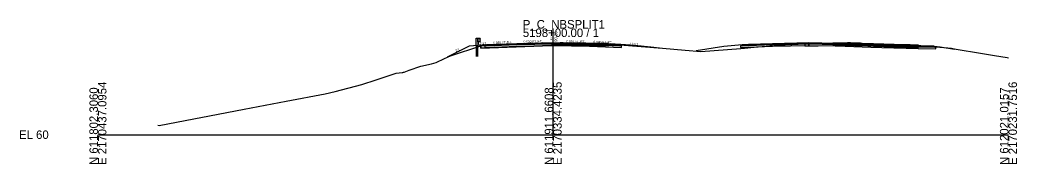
# Model space of a CAD drawing. Extents: x -26 to 1303, y -3010 to 12038.
# Drawn here: x 974.3 to 1302.8, y -9.7 to 37.8 of the extents above; entities that cross this region are included whole.
import ezdxf

# ---------------------------------------------------------------- set-up
doc = ezdxf.new("R2010")
doc.units = 0
for name, color, linetype in [('RD_GPK_XS_Cell', 7, 'Continuous'), ('RD_PD_Final_TrvlWay', 7, 'Continuous'), ('RD_XS_Base', 7, 'Continuous'), ('RD_XS_ExGround', 7, 'Continuous'), ('RD_XS_ExPaveRet', 7, 'Continuous'), ('RD_XS_GR', 7, 'Continuous'), ('RD_XS_Greenside', 7, 'Continuous'), ('RD_XS_Pave', 7, 'Continuous'), ('RD_XS_PaveOvlay_CP', 7, 'Continuous'), ('RD_XS_TieSlope', 7, 'Continuous'), ('RD_XS_TX_Elev_EX', 7, 'Continuous'), ('RD_XS_TX_Elev_PR', 7, 'Continuous'), ('RD_XS_TX_ShdSlope', 7, 'Continuous'), ('RD_XS_TX_Slope', 7, 'Continuous')]:
    doc.layers.add(name, color=color, linetype=linetype)

msp = doc.modelspace()

# ---------------------------------------------------------------- linework, layer by layer
at = {"layer": 'RD_GPK_XS_Cell'}
for p, q in [((1150, 0), (1150, 35)), ((1000, 0), (1150, 0)), ((1150, 0), (1300, 0))]:
    msp.add_line(p, q, dxfattribs=at)
at = {"layer": 'RD_PD_Final_TrvlWay'}
for p, q in [((1125.14, 29.38), (1124.64, 29.34)), ((1124.64, 29.34), (1124.64, 25.78)), ((1125.14, 25.78), (1125.14, 29.38))]:
    msp.add_line(p, q, dxfattribs=at)
at = {"layer": 'RD_XS_Base'}
for p, q in [((1138, 29.69), (1128, 29.29)), ((1150, 29.93), (1138, 29.69)), ((1138, 29.69), (1138, 29.69)), ((1150, 29.93), (1150, 30.09)), ((1150, 30.09), (1150, 30.09)), ((1150, 30.09), (1150, 30.09)), ((1150, 30.09), (1150, 29.43)), ((1150, 29.43), (1150, 29.93)), ((1150, 29.93), (1150, 29.93)), ((1150, 29.93), (1150, 29.93)), ((1150, 29.93), (1150, 29.93)), ((1162, 29.69), (1150, 29.93)), ((1172, 29.29), (1162, 29.69)), ((1164, 29.61), (1164, 29.61)), ((1222.24, 29.69), (1214.39, 29.38)), ((1234.24, 29.93), (1222.24, 29.69)), ((1234.24, 29.97), (1234.24, 30.09)), ((1234.24, 30.09), (1234.24, 29.61)), ((1234.24, 29.93), (1234.24, 29.97)), ((1234.24, 29.93), (1234.24, 29.93)), ((1242.86, 29.76), (1234.24, 29.93)), ((1234.24, 29.93), (1234.24, 29.93)), ((1234.24, 29.57), (1234.24, 29.93)), ((1234.24, 29.61), (1234.24, 29.43)), ((1246.24, 29.69), (1242.86, 29.76)), ((1254.62, 29.36), (1246.24, 29.69)), ((1128, 29.29), (1127.5, 29.27)), ((1127.5, 29.27), (1127.5, 29.27)), ((1127.5, 29.27), (1127.5, 28.77)), ((1127.5, 28.77), (1128, 28.79)), ((1128, 29.29), (1128, 29.29)), ((1128, 28.79), (1138, 29.19)), ((1128, 28.79), (1128, 28.79)), ((1138, 29.19), (1150, 29.43)), ((1138, 29.19), (1138, 29.19)), ((1150, 29.43), (1150, 29.43)), ((1150, 29.43), (1150, 29.43)), ((1150, 29.43), (1162, 29.19)), ((1162, 29.19), (1172.5, 28.77)), ((1164, 29.11), (1164, 29.11)), ((1172.5, 29.27), (1172, 29.29)), ((1172, 29.29), (1172, 29.29)), ((1172.5, 28.77), (1172.5, 29.27)), ((1172.5, 29.27), (1172.5, 29.27)), ((1211.85, 29.28), (1211.74, 29.27)), ((1211.74, 29.27), (1211.74, 28.88)), ((1211.74, 28.88), (1211.74, 28.77)), ((1211.74, 28.77), (1211.85, 28.78)), ((1212.24, 29.29), (1211.85, 29.28)), ((1211.85, 28.78), (1212.24, 28.79)), ((1214.39, 29.38), (1212.24, 29.29)), ((1212.24, 28.79), (1214.39, 28.88)), ((1214.39, 28.88), (1222.24, 29.19)), ((1222.24, 29.19), (1234.24, 29.43)), ((1234.24, 29.43), (1234.24, 29.57)), ((1234.24, 29.43), (1242.86, 29.26)), ((1242.86, 29.26), (1246.24, 29.19)), ((1246.24, 29.19), (1254.62, 28.86)), ((1258.24, 29.21), (1254.62, 29.36)), ((1254.62, 28.86), (1258.24, 28.71)), ((1269.89, 28.98), (1258.24, 29.21)), ((1258.24, 28.71), (1270.22, 28.47)), ((1275.54, 28.87), (1269.89, 28.98)), ((1270.22, 28.47), (1276.04, 28.36)), ((1275.87, 28.86), (1275.54, 28.87)), ((1276.04, 28.86), (1275.87, 28.86)), ((1276.04, 28.52), (1276.04, 28.86)), ((1276.04, 28.36), (1276.04, 28.52))]:
    msp.add_line(p, q, dxfattribs=at)
at = {"layer": 'RD_XS_ExGround'}
msp.add_lwpolyline([(1019.76, 3.09), (1020.15, 3.07), (1048.14, 8.42), (1062.07, 11.04), (1074.85, 13.47), (1078.2, 14.24), (1086.98, 16.51), (1091.67, 18.11), (1093.93, 18.89), (1098.29, 20.26), (1100.28, 20.48), (1100.45, 20.49), (1100.68, 20.59), (1100.89, 20.66), (1102.58, 21.23), (1106.4, 22.54), (1109.95, 23.36), (1111.5, 23.8), (1114.16, 25.12), (1116.12, 25.99), (1126.2, 29.3), (1152.26, 30.25), (1152.57, 30.26), (1153.28, 30.25), (1168.23, 30.07), (1170.39, 29.91), (1172.26, 29.8), (1176.79, 29.5), (1182.13, 28.92), (1185.98, 28.5), (1193.5, 27.9), (1198.7, 27.47), (1211.88, 28.45), (1212.65, 28.5), (1213.02, 28.54), (1216.24, 28.82), (1224, 29.5), (1224.12, 29.51), (1224.4, 29.52), (1232.96, 30.01), (1247.78, 30.25), (1248.01, 30.25), (1265.72, 29.64), (1270.34, 29.48), (1271.98, 29.33), (1280.07, 28.59), (1280.7, 28.54), (1281.07, 28.5), (1281.23, 28.48), (1282.08, 28.34), (1291.46, 26.82), (1295.44, 26.12), (1299.56, 25.45), (1300, 25.38)], dxfattribs=at)
at = {"layer": 'RD_XS_ExPaveRet'}
for p, q in [((1152.26, 30.25), (1126.2, 29.3)), ((1152.57, 30.26), (1152.26, 30.25)), ((1153.28, 30.25), (1152.57, 30.26)), ((1270.33, 29.48), (1267.61, 29.58)), ((1126.2, 29.3), (1126.2, 29.3))]:
    msp.add_line(p, q, dxfattribs=at)
for points in [[(1168.23, 30.07), (1168.23, 30.07), (1168.23, 29.32), (1168.23, 29.32), (1168.23, 29.32), (1153.28, 29.5), (1153.28, 29.5), (1152.57, 29.51), (1152.26, 29.5), (1152.26, 29.5), (1126.2, 28.55), (1126.2, 28.55), (1126.2, 28.55), (1126.2, 28.55), (1126.2, 29.3), (1126.2, 29.3), (1126.2, 29.3), (1152.26, 30.25), (1152.26, 30.25), (1152.57, 30.26), (1153.28, 30.25), (1153.28, 30.25), (1168.23, 30.07), (1168.23, 30.07), (1168.23, 30.07)], [(1126.2, 29.3), (1126.2, 28.55), (1126.2, 28.55), (1152.26, 29.5), (1152.57, 29.51), (1153.28, 29.5), (1168.23, 29.32), (1168.23, 30.07), (1153.28, 30.25)], [(1265.72, 29.64), (1255.55, 29.99), (1251.79, 30.12), (1249.32, 30.21), (1248.01, 30.25), (1247.57, 30.25), (1246.93, 30.24), (1237.34, 30.08), (1232.97, 30.01), (1232.97, 29.53), (1232.97, 29.26), (1237.34, 29.33), (1246.93, 29.49), (1247.57, 29.5), (1248.01, 29.5), (1249.32, 29.46), (1251.79, 29.37), (1255.55, 29.24), (1265.72, 28.89), (1267.61, 28.83), (1270.33, 28.73), (1270.33, 29.33), (1270.33, 29.48), (1267.61, 29.58), (1265.72, 29.64)], [(1247.78, 30.25), (1247.57, 30.25), (1246.93, 30.24), (1237.34, 30.08), (1232.97, 30.01)], [(1232.97, 30.01), (1232.97, 29.53), (1232.97, 29.26), (1237.34, 29.33), (1246.93, 29.49), (1247.57, 29.5), (1248.01, 29.5), (1249.32, 29.46), (1251.79, 29.37), (1255.55, 29.24), (1265.72, 28.89), (1267.61, 28.83), (1270.33, 28.73), (1270.33, 29.33), (1270.33, 29.48)], [(1251.27, 30.14), (1249.32, 30.21), (1248.01, 30.25), (1247.78, 30.25)], [(1267.61, 29.58), (1265.72, 29.64), (1255.55, 29.99), (1251.79, 30.12), (1251.27, 30.14)]]:
    msp.add_lwpolyline(points, dxfattribs=at)
at = {"layer": 'RD_XS_GR'}
for points in [[(1125.14, 31.78), (1125.14, 29.38), (1124.64, 29.34), (1124.64, 31.78), (1124.89, 31.78), (1125.14, 31.78)], [(1125.81, 31.78), (1125.81, 30.61), (1125.14, 30.61), (1125.14, 31.78), (1125.81, 31.78)], [(1125.81, 31.78), (1125.81, 31.78), (1125.81, 31.78), (1125.81, 30.61), (1126.08, 30.9), (1126.08, 30.9), (1125.81, 31.19), (1125.81, 31.19), (1126.08, 31.48), (1126.08, 31.48), (1125.81, 31.78)]]:
    msp.add_lwpolyline(points, dxfattribs=at)
at = {"layer": 'RD_XS_Greenside'}
for p, q in [((1122.33, 29.16), (1115.07, 25.53)), ((1206.24, 29.13), (1197.08, 27.6)), ((1277.54, 29.02), (1282.24, 28.24)), ((1282.24, 28.24), (1282.35, 28.3))]:
    msp.add_line(p, q, dxfattribs=at)
at = {"layer": 'RD_XS_Pave'}
for p, q in [((1138, 30.01), (1128, 29.61)), ((1138, 29.85), (1128, 29.45)), ((1128, 29.45), (1138, 29.85)), ((1128, 29.29), (1138, 29.69)), ((1128, 29.61), (1128, 29.61)), ((1128, 29.61), (1128, 29.45)), ((1150, 30.25), (1138, 30.01)), ((1150, 30.09), (1138, 29.85)), ((1138, 29.85), (1150, 30.09)), ((1138, 30.01), (1138, 30.01)), ((1138, 29.69), (1150, 29.93)), ((1138, 29.85), (1138, 29.85)), ((1138, 29.85), (1138, 29.85)), ((1138, 29.69), (1138, 29.69)), ((1162, 30.01), (1150, 30.25)), ((1150, 30.25), (1150, 30.25)), ((1150, 30.25), (1150, 30.25)), ((1150, 29.93), (1150, 30.09)), ((1150, 30.09), (1150, 30.09)), ((1150, 30.09), (1150, 30.09)), ((1150, 30.09), (1150, 30.09)), ((1150, 30.09), (1150, 30.09)), ((1150, 30.09), (1162, 29.85)), ((1162, 29.85), (1150, 30.09)), ((1150, 30.09), (1150, 30.09)), ((1150, 30.09), (1150, 30.09)), ((1150, 30.09), (1150, 29.93)), ((1150, 29.93), (1150, 29.93)), ((1150, 29.93), (1150, 29.93)), ((1150, 29.93), (1162, 29.69)), ((1172, 29.61), (1162, 30.01)), ((1162, 29.85), (1172, 29.45)), ((1172, 29.45), (1162, 29.85)), ((1162, 29.69), (1172, 29.29)), ((1164, 29.93), (1164, 29.93)), ((1164, 29.77), (1164, 29.77)), ((1164, 29.77), (1164, 29.77)), ((1164, 29.61), (1164, 29.61)), ((1172, 29.45), (1172, 29.61)), ((1172, 29.61), (1172, 29.61)), ((1214.39, 29.7), (1212.24, 29.61)), ((1212.24, 29.61), (1212.24, 29.48)), ((1222.24, 30.01), (1214.39, 29.7)), ((1222.24, 29.85), (1214.39, 29.54)), ((1214.39, 29.54), (1222.24, 29.85)), ((1214.39, 29.38), (1222.24, 29.69)), ((1234.24, 30.25), (1222.24, 30.01)), ((1234.24, 30.09), (1222.24, 29.85)), ((1222.24, 29.85), (1234.24, 30.09)), ((1222.24, 29.69), (1234.24, 29.93)), ((1242.86, 30.08), (1234.24, 30.25)), ((1234.24, 29.97), (1234.24, 30.09)), ((1234.24, 30.09), (1242.86, 29.92)), ((1242.86, 29.92), (1234.24, 30.09)), ((1234.24, 30.09), (1234.24, 30.09)), ((1234.24, 30.09), (1234.24, 30.09)), ((1234.24, 30.09), (1234.24, 29.97)), ((1234.24, 29.93), (1234.24, 29.97)), ((1234.24, 29.97), (1234.24, 29.93)), ((1234.24, 29.93), (1234.24, 29.93)), ((1234.24, 29.93), (1234.24, 29.93)), ((1234.24, 29.93), (1242.86, 29.76)), ((1246.24, 30.01), (1242.86, 30.08)), ((1242.86, 29.92), (1246.24, 29.85)), ((1246.24, 29.85), (1242.86, 29.92)), ((1242.86, 29.76), (1246.24, 29.69)), ((1254.62, 29.67), (1246.24, 30.01)), ((1246.24, 29.85), (1254.62, 29.52)), ((1254.62, 29.52), (1246.24, 29.85)), ((1246.24, 29.69), (1254.62, 29.36)), ((1258.24, 29.53), (1254.62, 29.67)), ((1128, 29.45), (1128, 29.45)), ((1128, 29.45), (1128, 29.29)), ((1172, 29.29), (1172, 29.45)), ((1172, 29.45), (1172, 29.45)), ((1214.39, 29.54), (1212.24, 29.45)), ((1212.24, 29.45), (1214.39, 29.54)), ((1212.24, 29.48), (1212.24, 29.45)), ((1212.24, 29.45), (1212.24, 29.33)), ((1212.24, 29.29), (1214.39, 29.38)), ((1212.24, 29.33), (1212.24, 29.29)), ((1254.62, 29.52), (1258.24, 29.37)), ((1258.24, 29.37), (1254.62, 29.52)), ((1254.62, 29.36), (1258.24, 29.21)), ((1269.89, 29.3), (1258.24, 29.53)), ((1258.24, 29.37), (1269.89, 29.14)), ((1269.89, 29.14), (1258.24, 29.37)), ((1258.24, 29.21), (1269.89, 28.98)), ((1275.54, 29.18), (1269.89, 29.3)), ((1269.89, 29.14), (1275.54, 29.02)), ((1275.54, 29.02), (1269.89, 29.14)), ((1269.89, 28.98), (1275.54, 28.87)), ((1275.54, 29.08), (1275.54, 29.18)), ((1275.54, 29.02), (1275.54, 29.08)), ((1275.54, 28.92), (1275.54, 29.02)), ((1275.54, 28.87), (1275.54, 28.92))]:
    msp.add_line(p, q, dxfattribs=at)
at = {"layer": 'RD_XS_PaveOvlay_CP'}
for p, q in [((1128, 29.61), (1138, 30.01)), ((1138, 30.01), (1150, 30.25)), ((1150, 30.25), (1162, 30.01)), ((1162, 30.01), (1172, 29.61)), ((1214.39, 29.7), (1212.24, 29.61)), ((1222.24, 30.01), (1214.39, 29.7)), ((1234.24, 30.25), (1222.24, 30.01)), ((1242.86, 30.08), (1234.24, 30.25)), ((1246.24, 30.01), (1242.86, 30.08)), ((1254.62, 29.67), (1246.24, 30.01)), ((1258.24, 29.53), (1254.62, 29.67)), ((1269.89, 29.3), (1258.24, 29.53)), ((1275.54, 29.18), (1269.89, 29.3))]:
    msp.add_line(p, q, dxfattribs=at)
at = {"layer": 'RD_XS_TieSlope'}
for p, q in [((1128, 29.61), (1122.33, 29.16)), ((1172, 29.61), (1185.98, 28.5)), ((1212.24, 29.61), (1206.24, 29.13)), ((1275.54, 29.18), (1277.54, 29.02))]:
    msp.add_line(p, q, dxfattribs=at)

# ---------------------------------------------------------------- texts
at = {"layer": 'RD_GPK_XS_Cell'}
for s, p in [('P_C_NBSPLIT1', (1140, 35)), ('5198+00.00 / 1', (1140, 32.2)), ('EL 60', (974, -1.4))]:
    msp.add_text(s, height=2.8, dxfattribs=at).set_placement(p)
for s, p in [('E 2170437.0954', (1002.8, -10)), ('E 2170334.4235', (1152.8, -10)), ('E 2170231.7516', (1302.8, -10)), ('N 611802.3060', (1000, -10)), ('N 611911.6608', (1150, -10)), ('N 612021.0157', (1300, -10))]:
    msp.add_text(s, height=2.8, rotation=90, dxfattribs=at).set_placement(p)
at = {"layer": 'RD_XS_TX_Elev_EX'}
msp.add_text('90.16', height=0.6, rotation=90, dxfattribs=at).set_placement((1149.64, 31.14))
at = {"layer": 'RD_XS_TX_Elev_PR'}
msp.add_text('90.25', height=1, rotation=90, dxfattribs=at).set_placement((1151.35, 30.61))
at = {"layer": 'RD_XS_TX_ShdSlope'}
for rotation, p in [(4.5739, (1125.26, 29.64)), (355.4261, (1175.23, 29.6))]:
    msp.add_text('12.5:1', height=0.75, rotation=rotation, dxfattribs=at).set_placement(p)
at = {"layer": 'RD_XS_TX_Slope'}
for s, rotation, p in [('0.040 FT./FT.', 2.2906, (1130.25, 29.96)), ('0.020 FT./FT.', 1.1458, (1140.25, 30.31)), ('0.020 FT./FT.', 358.8542, (1154.28, 30.37)), ('0.040 FT./FT.', 357.7094, (1163.26, 30.22)), ('2:1', 26.5651, (1117.99, 27.29))]:
    msp.add_text(s, height=0.75, rotation=rotation, dxfattribs=at).set_placement(p)

doc.saveas('drawing.dxf')
